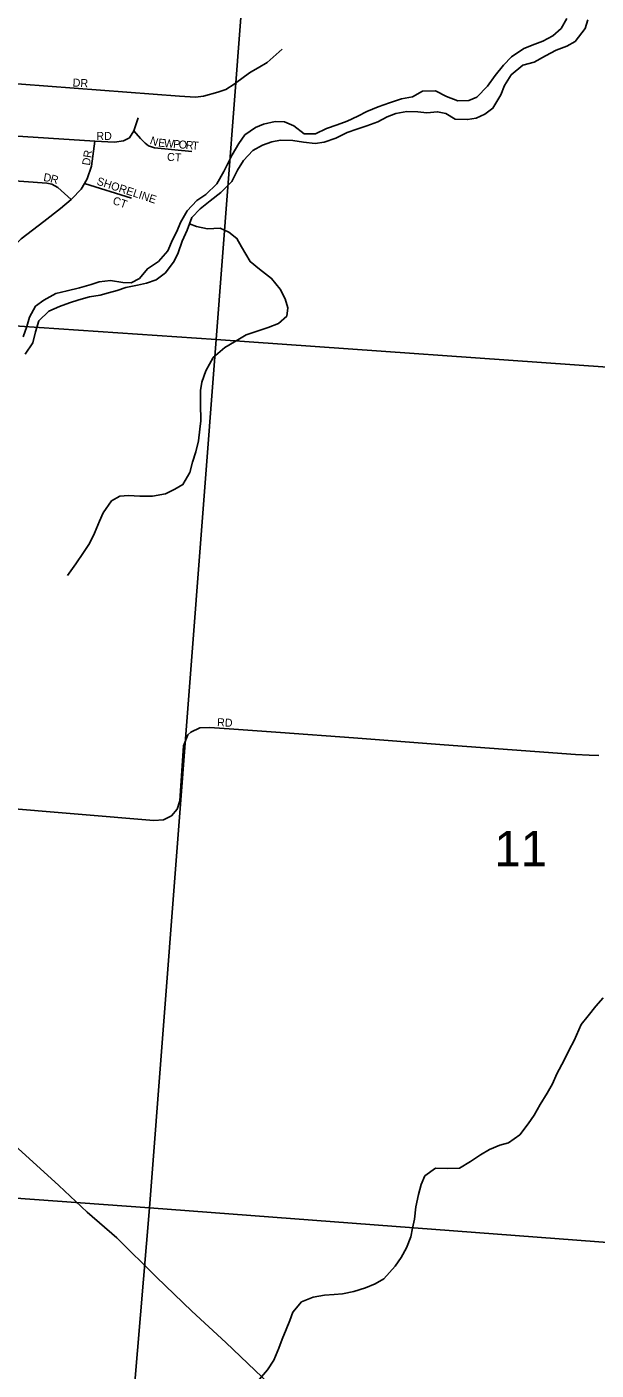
# Model space of a CAD drawing. Extents: x 0 to 34, y 0 to 22.
# Drawn here: x 7.992 to 8.665, y 15.756 to 17.345 of the extents above; entities that cross this region are included whole.
import ezdxf

# ---------------------------------------------------------------- set-up
doc = ezdxf.new("R2010")
doc.units = 0
for name, color, linetype in [('GM_X_City_Street', 7, 'Continuous'), ('GM_X_City_Street_Text', 7, 'Continuous'), ('GM_X_County_Road', 7, 'Continuous'), ('GM_X_Minor_River', 7, 'Continuous'), ('GM_X_Section', 7, 'Continuous'), ('GM_X_Section_Text', 7, 'Continuous'), ('GM_X_Township_Subdivision', 7, 'Continuous'), ('GM_X_Township_Subdivision_Text', 7, 'Continuous')]:
    doc.layers.add(name, color=color, linetype=linetype)

msp = doc.modelspace()

# ---------------------------------------------------------------- linework, layer by layer
at = {"layer": 'GM_X_City_Street'}
msp.add_lwpolyline([(7.8634, 16.4294), (8.1418, 16.4061), (8.1534, 16.4071), (8.1626, 16.4116), (8.1693, 16.4194), (8.1724, 16.4293), (8.1767, 16.4943), (8.1822, 16.5076), (8.1854, 16.5108), (8.1962, 16.5158), (8.208, 16.5163), (8.2364, 16.5142), (8.2916, 16.5101), (8.3779, 16.5038), (8.485, 16.4958), (8.5923, 16.4878), (8.6404, 16.4843), (8.6565, 16.4836), (8.6682, 16.4831)], dxfattribs=at)
at = {"layer": 'GM_X_County_Road'}
msp.add_lwpolyline([(7.92, 16.0738), (8.0296, 15.9745), (8.0631, 15.9426), (8.0982, 15.9123), (8.1448, 15.866), (8.1869, 15.8255), (8.2268, 15.7885), (8.2531, 15.7636), (8.2953, 15.7237)], dxfattribs=at)
at = {"layer": 'GM_X_Minor_River'}
for points in [[(7.9871, 16.9782), (7.9917, 16.9907), (7.9948, 17.0017), (8.0017, 17.0145), (8.0119, 17.0217), (8.026, 17.0296), (8.0392, 17.0329), (8.054, 17.0362), (8.0676, 17.0403), (8.0771, 17.0433), (8.0907, 17.0451), (8.1051, 17.0427), (8.1149, 17.0423), (8.1248, 17.0472), (8.1343, 17.0589), (8.1472, 17.0675), (8.1583, 17.08), (8.164, 17.0932), (8.169, 17.1031), (8.1732, 17.1137), (8.1812, 17.1273), (8.1927, 17.1394), (8.2033, 17.1465), (8.2162, 17.1593), (8.2246, 17.1737), (8.2292, 17.1835), (8.2346, 17.1937), (8.2422, 17.207), (8.2495, 17.2172), (8.262, 17.2258), (8.2715, 17.2299), (8.2851, 17.2329), (8.2965, 17.2328), (8.3074, 17.2278), (8.3195, 17.2183), (8.3331, 17.2186), (8.346, 17.2246), (8.3588, 17.229), (8.3706, 17.2335), (8.3831, 17.2395), (8.3937, 17.2448), (8.407, 17.2504), (8.4206, 17.2552), (8.4347, 17.2597), (8.4475, 17.2623), (8.4597, 17.269), (8.4748, 17.2693), (8.488, 17.2628), (8.5012, 17.2574), (8.5144, 17.2577), (8.5239, 17.2618), (8.5365, 17.275), (8.5456, 17.2875), (8.5555, 17.2996), (8.5647, 17.3094), (8.5795, 17.3195), (8.5924, 17.3244), (8.6018, 17.3281), (8.6136, 17.3345), (8.6235, 17.3432), (8.6304, 17.3549)], [(7.9896, 16.9577), (7.9988, 16.9713), (8.0019, 16.9842), (8.0057, 16.9971), (8.0175, 17.0087), (8.0304, 17.014), (8.0422, 17.0185), (8.0532, 17.0222), (8.0657, 17.0255), (8.0782, 17.0277), (8.088, 17.0303), (8.0986, 17.0333), (8.1088, 17.0366), (8.1225, 17.0396), (8.1331, 17.0418), (8.1444, 17.0459), (8.1555, 17.0542), (8.1658, 17.0678), (8.1704, 17.0776), (8.1754, 17.0913), (8.1811, 17.1045), (8.1869, 17.1193), (8.1964, 17.1298), (8.2085, 17.1393), (8.2211, 17.149), (8.234, 17.1619), (8.2409, 17.1755), (8.2478, 17.1868), (8.2588, 17.1989), (8.2702, 17.2049), (8.2812, 17.209), (8.2914, 17.2109), (8.3062, 17.2104), (8.3186, 17.2084), (8.3326, 17.2072), (8.3432, 17.2086), (8.3572, 17.2135), (8.3705, 17.2202), (8.3819, 17.224), (8.3936, 17.2281), (8.4065, 17.2325), (8.4179, 17.2385), (8.4281, 17.2427), (8.441, 17.2449), (8.4539, 17.2444), (8.4648, 17.2432), (8.4773, 17.2446), (8.4871, 17.2427), (8.498, 17.2358), (8.5128, 17.2353), (8.523, 17.2371), (8.5332, 17.2416), (8.5427, 17.2488), (8.5523, 17.2647), (8.5565, 17.2756), (8.5642, 17.2881), (8.5782, 17.2998), (8.5915, 17.3031), (8.6051, 17.3106), (8.6177, 17.3174), (8.6302, 17.3223), (8.64, 17.3275), (8.6519, 17.343), (8.6549, 17.3532)], [(8.1841, 17.1121), (8.1921, 17.109), (8.2053, 17.1059), (8.2204, 17.1069), (8.2303, 17.1023), (8.24, 17.0947), (8.2453, 17.0848), (8.2558, 17.0673), (8.2667, 17.0585), (8.281, 17.0474), (8.2911, 17.0348), (8.2971, 17.0234), (8.3004, 17.0127), (8.2992, 17.0029), (8.2893, 16.9942), (8.2772, 16.9893), (8.2511, 16.9808), (8.237, 16.9725), (8.2256, 16.9657), (8.2119, 16.9537), (8.2031, 16.9382), (8.1985, 16.9245), (8.197, 16.9147), (8.1969, 16.8991), (8.1975, 16.879), (8.1963, 16.8691), (8.1947, 16.8551), (8.1916, 16.8422), (8.1877, 16.8301), (8.1843, 16.818), (8.1762, 16.8036), (8.1667, 16.798), (8.1554, 16.7927), (8.1402, 16.7898), (8.1251, 16.7899), (8.1119, 16.7907), (8.1016, 16.7897), (8.0918, 16.7844), (8.0819, 16.77), (8.0776, 16.7602), (8.0715, 16.7462), (8.0658, 16.7337), (8.0585, 16.7231), (8.0497, 16.7099), (8.0398, 16.6959)], [(8.6732, 16.1965), (8.6644, 16.1863), (8.6553, 16.175), (8.6473, 16.1648), (8.6388, 16.1458), (8.6331, 16.1349), (8.6269, 16.1224), (8.6182, 16.1065), (8.6132, 16.0944), (8.607, 16.0834), (8.5986, 16.0702), (8.5914, 16.0577), (8.5845, 16.0471), (8.5746, 16.0343), (8.5613, 16.0249), (8.5511, 16.0219), (8.5386, 16.0171), (8.5283, 16.0107), (8.5162, 16.0028), (8.5033, 15.9949), (8.4889, 15.9946), (8.4749, 15.9947), (8.4624, 15.9856), (8.4581, 15.9754), (8.4547, 15.9637), (8.4516, 15.9489), (8.45, 15.9345), (8.4476, 15.9239), (8.4457, 15.9136), (8.4407, 15.9004), (8.4342, 15.8891), (8.4273, 15.8788), (8.4136, 15.8638), (8.4037, 15.8581), (8.392, 15.8533), (8.3783, 15.8488), (8.3651, 15.8462), (8.3549, 15.8455), (8.3435, 15.8444), (8.3303, 15.8423), (8.3166, 15.8366), (8.3063, 15.8246), (8.3025, 15.8147), (8.2983, 15.8041), (8.2937, 15.7924), (8.2898, 15.7818), (8.2837, 15.7678), (8.2764, 15.7564), (8.2642, 15.7425)]]:
    msp.add_lwpolyline(points, dxfattribs=at)
at = {"layer": 'GM_X_Section'}
for points in [[(7.2561, 17.997), (7.7594, 17.9553), (8.2612, 17.9133), (8.2873, 17.9124), (8.2155, 16.9751), (7.1918, 17.0445)], [(8.2873, 17.9124), (8.7853, 17.8721), (9.2985, 17.8332), (9.2192, 16.9042), (8.2155, 16.9751)], [(7.1918, 17.0445), (8.2155, 16.9751), (8.1366, 15.948), (7.1133, 16.022)], [(8.2155, 16.9751), (9.2192, 16.9042), (9.1474, 15.8714), (8.1366, 15.948)], [(7.1133, 16.022), (8.1366, 15.948), (8.0511, 14.9304), (7.0289, 14.9993)], [(8.1366, 15.948), (9.1474, 15.8714), (9.0729, 14.8565), (8.0511, 14.9304)]]:
    msp.add_lwpolyline(points, close=True, dxfattribs=at)
at = {"layer": 'GM_X_Township_Subdivision'}
for points in [[(7.5708, 17.5057), (7.6589, 17.4346), (7.7118, 17.3924), (7.8082, 17.3154), (7.8387, 17.291), (7.8492, 17.2874), (7.8916, 17.2842), (8.1722, 17.2629), (8.1911, 17.2619), (8.2006, 17.2632), (8.2173, 17.2679), (8.2269, 17.2708), (8.2368, 17.2771), (8.2491, 17.2864), (8.256, 17.2916), (8.2652, 17.2964), (8.2759, 17.303), (8.2936, 17.3187)], [(7.8077, 17.2269), (7.8645, 17.2232), (8.072, 17.2098), (8.0951, 17.2087), (8.1061, 17.21), (8.113, 17.2137), (8.1182, 17.2221), (8.1232, 17.2375)], [(8.1182, 17.2221), (8.1259, 17.2128), (8.1315, 17.2074), (8.1356, 17.2043), (8.1427, 17.2019), (8.1866, 17.1977)], [(7.8996, 16.984), (7.9198, 16.9855), (7.9289, 16.988), (7.9404, 16.9947), (7.9455, 17.0014), (7.9498, 17.0128), (7.9553, 17.0469), (7.9581, 17.0574), (7.962, 17.0665), (7.9656, 17.074), (7.9753, 17.0853), (7.9849, 17.0942), (8.0117, 17.1147), (8.0313, 17.1303), (8.044, 17.1409), (8.0447, 17.1415), (8.0559, 17.1531), (8.0597, 17.1596), (8.0629, 17.1652), (8.0681, 17.1803), (8.072, 17.2098)], [(7.8611, 17.171), (7.9882, 17.1622), (8.0151, 17.1602), (8.0211, 17.159), (8.0283, 17.1551), (8.044, 17.1409)], [(8.0597, 17.1596), (8.1153, 17.1423)]]:
    msp.add_lwpolyline(points, dxfattribs=at)

# ---------------------------------------------------------------- texts
at = {"layer": 'GM_X_City_Street_Text'}
msp.add_text('RD', height=0.00947, rotation=356.989, dxfattribs=at).set_placement((8.2164, 16.5178))
at = {"layer": 'GM_X_Section_Text'}
msp.add_text('11', height=0.04186, rotation=0, dxfattribs=at).set_placement((8.5446, 16.352))
at = {"layer": 'GM_X_Township_Subdivision_Text'}
for s, rotation, p in [('DR', 356.9884, (8.0456, 17.2745)), ('RD', 0, (8.0738, 17.2112)), ('N', 340.8048, (8.1364, 17.2068)), ('E', 354.3007, (8.1466, 17.2035)), ('W', 355.4004, (8.1535, 17.2028)), ('P', 355.3771, (8.1643, 17.202)), ('O', 355.3756, (8.1709, 17.2014)), ('R', 355.3815, (8.1792, 17.2008)), ('DR', 81.474, (8.0662, 17.1805)), ('CT', 356.8101, (8.1572, 17.1866)), ('T', 355.3912, (8.1867, 17.2002)), ('D', 350.2503, (8.0107, 17.1628)), ('R', 344.4148, (8.0187, 17.1614)), ('SHORELINE', 341.7989, (8.0735, 17.1586)), ('CT', 340.5566, (8.0923, 17.1357))]:
    msp.add_text(s, height=0.00947, rotation=rotation, dxfattribs=at).set_placement(p)

doc.saveas('drawing.dxf')
